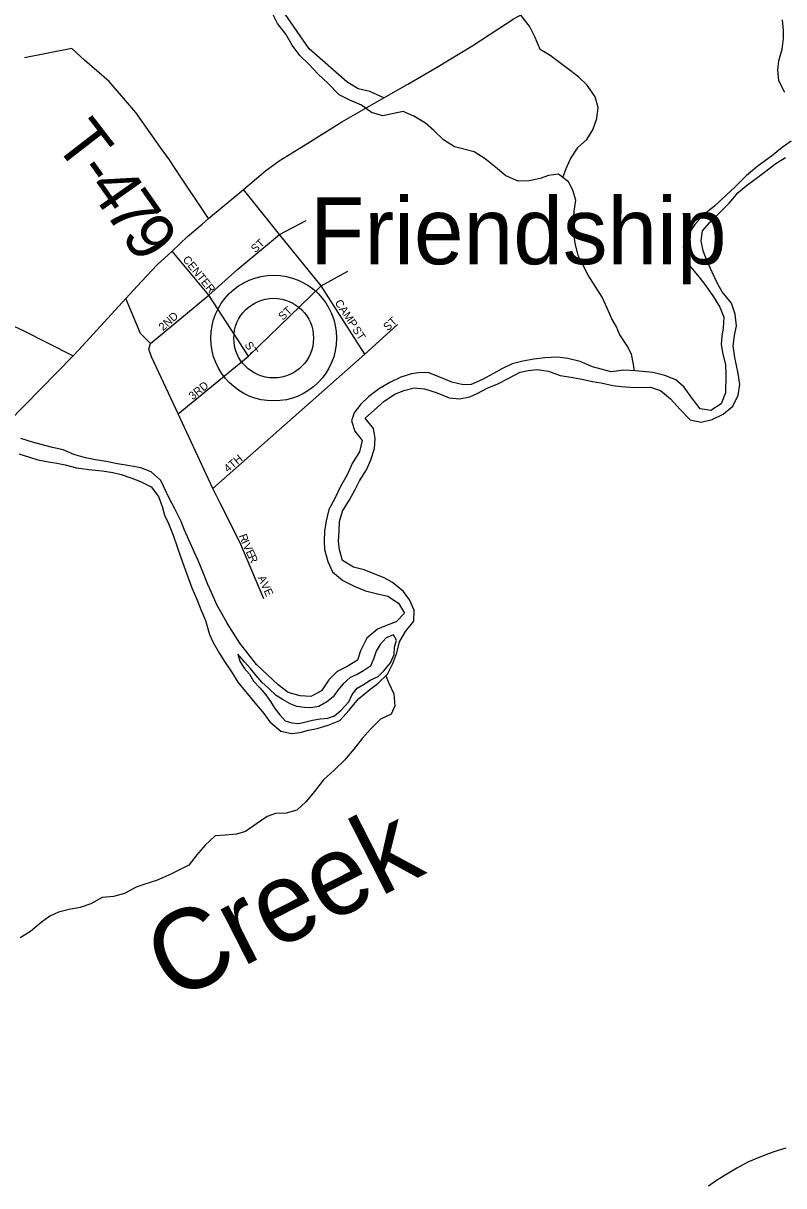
# Model space of a CAD drawing. Extents: x 1624196 to 2029251, y 146837 to 440034.
# Drawn here: x 1797433 to 1802184, y 249407 to 256671 of the extents above; entities that cross this region are included whole.
import ezdxf

# ---------------------------------------------------------------- set-up
doc = ezdxf.new("R2010")
doc.units = 0
for name, color, linetype in [('GM_X_Major_River', 7, 'Continuous'), ('GM_X_Minor_River', 7, 'Continuous'), ('GM_X_Minor_River_Text', 7, 'Continuous'), ('GM_X_State_Route', 7, 'Continuous'), ('GM_X_Township_Road', 7, 'Continuous'), ('GM_X_Township_Road_Text', 7, 'Continuous'), ('GM_X_Township_Subdivision', 7, 'Continuous'), ('GM_X_Township_Subdivision_Text', 7, 'Continuous'), ('GM_X_Unincorporated', 7, 'Continuous'), ('GM_X_Unincorporated_Location', 7, 'Continuous'), ('GM_X_Unincorporated_Text', 7, 'Continuous'), ('GM_X_US_Route', 7, 'Continuous')]:
    doc.layers.add(name, color=color, linetype=linetype)

msp = doc.modelspace()

# ---------------------------------------------------------------- linework, layer by layer
at = {"layer": 'GM_X_Major_River'}
for points in [[(1802230.4, 255934.3), (1802174.1, 255894.5), (1802107.7, 255840.8), (1802025.2, 255779.1), (1801950.8, 255719.4), (1801880.2, 255649.6), (1801821.8, 255593.8), (1801753.3, 255530.1), (1801676.9, 255468.4), (1801628.4, 255412.5), (1801577.9, 255340.6), (1801555.4, 255276.5), (1801576.9, 255202.2), (1801602.6, 255147.8), (1801656.1, 255083.3), (1801697.8, 255030.9), (1801745.3, 254962.3), (1801784.9, 254895.9), (1801810.5, 254833.5), (1801806, 254767.3), (1801797.6, 254715.2), (1801793.2, 254663.1), (1801804.8, 254602.8), (1801820.4, 254538.5), (1801821.9, 254474.3), (1801821.1, 254361.9), (1801792.6, 254291.9), (1801728.3, 254250.2), (1801662.3, 254260.6), (1801614.7, 254323.1), (1801561.2, 254397.7), (1801509.5, 254442.2), (1801441.7, 254470.7), (1801365.8, 254489.2), (1801257.8, 254498), (1801185.8, 254502.4), (1801105.7, 254492.9), (1801043.8, 254509.4), (1800989.8, 254523.8), (1800912, 254556.4), (1800836.1, 254576.9), (1800770.2, 254583.4), (1800692.1, 254579.9), (1800622, 254572.3), (1800553.9, 254558.7), (1800487.7, 254543.1), (1800423.5, 254511.4), (1800371.2, 254481.6), (1800302.9, 254443.9), (1800230.7, 254414.3), (1800180.6, 254410.6), (1800110.7, 254429.1), (1800046.9, 254455.6), (1799967.1, 254486.2), (1799917.1, 254488.6), (1799859, 254480.9), (1799792.8, 254459.3), (1799722.5, 254425.6), (1799658.2, 254387.9), (1799591.8, 254338.2), (1799541.5, 254290.3), (1799501.1, 254236.4), (1799482.7, 254186.4), (1799504.2, 254122)], [(1799426.7, 253622.9), (1799471.2, 253692.9), (1799505.7, 253756.9), (1799534.1, 253810.9), (1799576.6, 253880.8), (1799605, 253942.8), (1799627.5, 254012.9), (1799632, 254075.1), (1799620.4, 254139.4), (1799568.9, 254203.9), (1799625.2, 254253.7), (1799687.7, 254309.5), (1799754, 254353.2), (1799810.2, 254376.9), (1799874.3, 254392.5), (1799940.3, 254386.1), (1800012.2, 254363.5), (1800094, 254330.9), (1800158, 254324.5), (1800222.1, 254336.1), (1800272.3, 254359.9), (1800330.6, 254389.6), (1800398.8, 254417.2), (1800463.1, 254450.9), (1800537.4, 254490.6), (1800587.5, 254500.3), (1800643.6, 254508), (1800715.5, 254497.5), (1800787.4, 254468.9), (1800855.3, 254458.4), (1800923.3, 254446), (1800989.2, 254431.5), (1801043.2, 254423.1), (1801117.1, 254406.6), (1801169.1, 254400.2), (1801223.1, 254397.9), (1801285.1, 254395.5), (1801351.1, 254397), (1801415, 254376.6), (1801476.7, 254324), (1801536.2, 254257.4), (1801599.8, 254192.8), (1801667.7, 254178.3), (1801737.9, 254193.9), (1801806.2, 254227.6), (1801866.5, 254277.4), (1801899.1, 254347.4), (1801909.5, 254413.5), (1801900, 254481.8), (1801888.4, 254532), (1801878.7, 254582.2), (1801869.2, 254654.5), (1801877.7, 254720.7), (1801890.1, 254780.8), (1801880.6, 254853.1), (1801857.1, 254921.5), (1801799.6, 254992.1), (1801769.9, 255044.4), (1801736.4, 255114.9), (1801706.9, 255183.3), (1801681.3, 255249.6), (1801667.8, 255311.9), (1801676.2, 255374.1), (1801736.7, 255441.9), (1801787.1, 255489.7), (1801843.5, 255547.5), (1801900, 255613.4), (1801950.3, 255655.2), (1802014.7, 255702.9), (1802065, 255740.7), (1802135.4, 255794.5), (1802195.7, 255832.2)], [(1799504.2, 254122), (1799549.9, 254063.6), (1799533.4, 253993.4), (1799490.8, 253923.5), (1799456.3, 253849.5), (1799415.8, 253775.5), (1799379.2, 253701.5), (1799342.7, 253633.5), (1799326.2, 253561.4), (1799315.7, 253497.2), (1799313.3, 253433.1), (1799314.9, 253382.9), (1799336.4, 253308.5), (1799365.9, 253242.1), (1799429.6, 253189.5), (1799501.4, 253152.9), (1799571.2, 253124.4), (1799647.1, 253105.9), (1799711, 253091.4), (1799776.8, 253046.8), (1799814.3, 252984.4), (1799761.9, 252930.5), (1799695.7, 252904.9), (1799645.5, 252885.1), (1799579.1, 252829.4), (1799540.5, 252749.4), (1799522.1, 252691.3), (1799455.8, 252651.6), (1799393.5, 252619.9), (1799343.1, 252568.1), (1799296.6, 252500.1), (1799230.3, 252464.4), (1799162.3, 252468.9), (1799088.4, 252489.4), (1799024.7, 252536), (1798959.2, 252598.6), (1798889.6, 252663.3), (1798838, 252729.8), (1798786.5, 252796.4), (1798746.9, 252860.8), (1798707.3, 252921.3), (1798675.7, 252977.7), (1798642.1, 253036.1), (1798608.6, 253114.5), (1798587, 253164.9), (1798559.5, 253233.2), (1798526, 253313.7), (1798502.4, 253364), (1798474.8, 253424.4), (1798441.3, 253502.9), (1798419.7, 253557.2), (1798380.2, 253635.7), (1798344.7, 253704.1), (1798291.4, 253812.8), (1798231.8, 253867.4), (1798167.9, 253891.9), (1798098, 253904.4), (1798022, 253916.9), (1797950.1, 253931.4), (1797884.2, 253941.9), (1797822.2, 253956.3), (1797748.3, 253976.9), (1797682.5, 254005.4), (1797614.6, 254019.9), (1797544.7, 254038.4), (1797490.7, 254052.8), (1797416.8, 254075.3)], [(1797404.2, 253981.1), (1797472.1, 253958.6), (1797524, 253942.2), (1797589.9, 253929.7), (1797641.9, 253921.4), (1797693.8, 253911), (1797765.7, 253892.5), (1797841.7, 253881.9), (1797925.7, 253873.4), (1797991.6, 253862.9), (1798043.6, 253850.5), (1798111.5, 253828), (1798165.3, 253807.6), (1798231.1, 253775.1), (1798278.7, 253714.6), (1798300.3, 253650.3), (1798315.9, 253598), (1798339.6, 253545.7), (1798369.1, 253471.2), (1798392.6, 253404.9), (1798418.1, 253332.5), (1798435.7, 253280.2), (1798486.8, 253143.4), (1798514.3, 253077), (1798541.9, 253008.6), (1798571.4, 252938.2), (1798596.8, 252851.8), (1798618.4, 252801.5), (1798660, 252733), (1798689.6, 252682.6), (1798737.1, 252612.1), (1798772.7, 252553.7), (1798879.9, 252424.6), (1798935.4, 252358), (1798973.1, 252305.6), (1799042.7, 252246.9), (1799108.6, 252232.5), (1799162.7, 252238.2), (1799214.8, 252253.9), (1799268.9, 252263.5), (1799337.1, 252285.2), (1799411.4, 252314.8), (1799469.9, 252378.6), (1799528.4, 252448.5), (1799598.8, 252508.2), (1799649.1, 252546), (1799709.6, 252603.8), (1799742.1, 252669.8), (1799766.6, 252737.9), (1799783.1, 252806), (1799821.5, 252870), (1799874, 252933.9), (1799874.5, 253004.1), (1799847, 253068.4), (1799809.3, 253120.9), (1799739.7, 253175.5), (1799687.8, 253205.9), (1799630, 253228.4), (1799562.1, 253254.9), (1799496.2, 253271.4), (1799426.5, 253313.9), (1799408.9, 253380.3), (1799403.3, 253434.5), (1799405.8, 253496.7), (1799408.2, 253556.9), (1799426.7, 253622.9)], [(1799199, 252305.4), (1799239.1, 252315.2), (1799287.2, 252324.9), (1799335.3, 252328.6), (1799377.4, 252342.4), (1799419.7, 252378.3), (1799466.1, 252430.2), (1799488.4, 252476.2), (1799518.7, 252516.2), (1799558.9, 252540), (1799601.1, 252565.8), (1799649.3, 252589.6), (1799687.6, 252627.5), (1799728, 252675.4), (1799750.4, 252725.5), (1799752.7, 252771.6), (1799765, 252815.7), (1799745.2, 252849.9), (1799701, 252830.2), (1799662.7, 252788.2), (1799638.4, 252748.3), (1799624.1, 252704.2), (1799601.7, 252654.1), (1799559.5, 252624.3), (1799519.3, 252602.5), (1799475.1, 252582.7), (1799430.8, 252542.8), (1799398.5, 252502.9), (1799368.2, 252462.9), (1799328, 252429), (1799315.1, 252421.6)], [(1799315.1, 252421.6), (1799279.7, 252401.2), (1799229.6, 252393.5), (1799189.6, 252395.8), (1799141.6, 252402.1), (1799099.7, 252418.4), (1799055.8, 252442.8), (1799014, 252471.2), (1798968.2, 252513.6), (1798924.4, 252554), (1798888.7, 252594.4), (1798852.9, 252638.8), (1798815.2, 252681.2), (1798773.5, 252727.6), (1798785.2, 252685.4), (1798812.9, 252641), (1798846.7, 252602.7), (1798872.4, 252560.4), (1798910.2, 252518), (1798947.9, 252473.6), (1798977.7, 252433.3), (1799005.4, 252388.9), (1799035.1, 252348.6), (1799068.9, 252312.2), (1799110.9, 252299.9), (1799154.9, 252295.6), (1799199, 252305.4)], [(1802197.8, 249642.3), (1802121.6, 249618.7), (1802071.5, 249601), (1802013.3, 249577.3), (1801959.1, 249553.5), (1801890.8, 249517.9), (1801818.4, 249474.2)], [(1801818.4, 249474.2), (1801764.2, 249440.4), (1801713.9, 249404.6)]]:
    msp.add_lwpolyline(points, dxfattribs=at)
at = {"layer": 'GM_X_Minor_River'}
for points in [[(1801250.9, 254498.4), (1801245.9, 254538.6), (1801232.3, 254602.9), (1801206.7, 254655.2), (1801161.1, 254723.8), (1801139.4, 254774.1), (1801109.7, 254824.5), (1801082.1, 254890.9), (1801050.5, 254959.3), (1801007, 255027.8), (1800961.4, 255096.4), (1800927.8, 255164.8), (1800900.1, 255219.2), (1800880.6, 255295.6), (1800871.1, 255367.9), (1800871.5, 255424.1), (1800874, 255496.3), (1800884.4, 255564.5), (1800866.9, 255628.8), (1800839.2, 255679.2), (1800777.4, 255727.8), (1800715.3, 255720.1), (1800663.1, 255700.4), (1800593, 255686.8), (1800524.9, 255683.2), (1800447.1, 255717.8), (1800395.3, 255760.3), (1800319.6, 255823), (1800249.9, 255867.6), (1800185.9, 255884), (1800128, 255898.4), (1800058.2, 255943), (1799998.5, 255999.6), (1799946.8, 256046.1), (1799873, 256090.7), (1799807.1, 256119.2), (1799737, 256105.6), (1799678.8, 256091.9), (1799608.9, 256112.4), (1799545.2, 256159), (1799473.3, 256189.6), (1799407.5, 256224.1), (1799335.9, 256296.8), (1799276.2, 256353.4), (1799216.6, 256414), (1799160.9, 256468.5), (1799113.2, 256533), (1799073.7, 256601.5), (1799022.1, 256668.1), (1798988.5, 256736.5)], [(1800805.1, 255706), (1800825.7, 255763.6), (1800852.1, 255823.6), (1800900.7, 255895.6), (1800955, 255943.4), (1800991.5, 256005.4), (1801016, 256075.5), (1801024.4, 256143.6), (1801006.9, 256210), (1800955.3, 256284.6), (1800903.6, 256333.1), (1800849.8, 256375.6), (1800792, 256420.1), (1800724.3, 256468.7), (1800662.5, 256507.2), (1800631, 256581.7), (1800595.4, 256652.1), (1800541.8, 256720.7)], [(1802192.1, 256238.6), (1802154.6, 256311.1), (1802147, 256379.4), (1802153.4, 256435.6), (1802173.9, 256509.7), (1802182.4, 256575.9), (1802182.7, 256628.1), (1802177.1, 256692.4)], [(1799699.1, 252593.9), (1799717.1, 252547), (1799748.7, 252480.6), (1799754.2, 252406.3), (1799731.8, 252354.2), (1799665.6, 252322.5), (1799607.1, 252264.7), (1799550.6, 252200.8), (1799498.1, 252134.9), (1799439.6, 252067), (1799377.1, 252005.2), (1799306.7, 251941.4), (1799252.1, 251869.5), (1799197.6, 251805.6), (1799141.2, 251753.8), (1799075, 251736.1), (1799009, 251732.5), (1798956.8, 251714.8), (1798890.4, 251669), (1798822, 251621.3), (1798765.9, 251603.6), (1798695.8, 251598), (1798631.7, 251594.4), (1798569.2, 251534.6), (1798516.8, 251474.7), (1798468.3, 251410.8), (1798418.1, 251385), (1798349.8, 251351.3), (1798265.4, 251313.7), (1798193.2, 251292), (1798139, 251272.3), (1798064.7, 251232.6), (1797996.5, 251215), (1797926.4, 251207.4), (1797854.1, 251167.7), (1797787.8, 251146), (1797719.7, 251132.4), (1797653.5, 251116.8), (1797599.3, 251091), (1797545, 251051.2), (1797478.5, 250995.4), (1797414.2, 250955.7)]]:
    msp.add_lwpolyline(points, dxfattribs=at)
at = {"layer": 'GM_X_State_Route'}
msp.add_lwpolyline([(1796782.8, 254991.5), (1796864.3, 254974.5), (1796936.8, 254958.2), (1797017.5, 254932.8), (1797217.9, 254849.3), (1797428.6, 254752.2), (1797744.3, 254591.9)], dxfattribs=at)
at = {"layer": 'GM_X_Township_Road'}
for points in [[(1799686.7, 256204), (1799599.1, 256244.1), (1799525.5, 256260.3), (1799454.1, 256304.7), (1799218.3, 256510.3), (1799069.6, 256728.2)], [(1798590, 255450.4), (1798553.4, 255506.8), (1798418.2, 255709.7), (1798346.8, 255817.8), (1798291.3, 255893.9), (1798136.8, 256113.7), (1797969.7, 256305.9), (1797815.2, 256439.6), (1797736.9, 256512.7), (1797440.3, 256454.2)]]:
    msp.add_lwpolyline(points, dxfattribs=at)
at = {"layer": 'GM_X_Township_Subdivision'}
for points in [[(1799568, 254602.9), (1799293.4, 255030.6), (1799034, 255349.9), (1798809.6, 255631.5)], [(1798228.7, 254669.1), (1798591.6, 254970.8), (1798774.5, 255133.5), (1799034, 255349.9), (1799201.3, 255437.7)], [(1798840.6, 254590.9), (1798591.6, 254970.8), (1798362.5, 255247.6)], [(1798401.7, 254229.7), (1798840.6, 254590.9), (1799293.4, 255030.6), (1799461.8, 255120.7)], [(1798663.5, 253671.7), (1798617.9, 253762.9), (1798401.7, 254229.7), (1798233.1, 254587.4), (1798216.8, 254635), (1798228.7, 254669.1), (1798166.3, 254731.6), (1798074.1, 254950.2)], [(1798617.9, 253762.9), (1799568, 254602.9), (1799770.4, 254787.5)], [(1798936.1, 253074), (1798785.5, 253427.8), (1798663.5, 253671.7)]]:
    msp.add_lwpolyline(points, dxfattribs=at)
at = {"layer": 'GM_X_Unincorporated'}
for radius in [392.8, 249]:
    msp.add_circle((1798997.5, 254703.4), radius, dxfattribs=at)
at = {"layer": 'GM_X_Unincorporated_Location'}
msp.add_line((1798997.5, 254703.4), (1798997.5, 254703.4), dxfattribs=at)
at = {"layer": 'GM_X_US_Route'}
for points in [[(1798550.3, 255416.2), (1798590, 255450.4), (1798809.6, 255631.5), (1798946.8, 255747.8), (1799031.7, 255810.6), (1799112.7, 255860.2), (1799210.7, 255921.7), (1799422.7, 256053.7), (1799686.7, 256204), (1799836, 256290.6), (1800013.8, 256394.6), (1800241, 256532.1), (1800500.6, 256700.1), (1800893.8, 256917.8), (1800946.9, 256943.8)], [(1797779.8, 254630.5), (1798074.1, 254950.2), (1798170.7, 255057.3), (1798268.8, 255161.3), (1798362.5, 255247.6), (1798459.4, 255338.1), (1798550.3, 255416.2)], [(1796187.8, 253086.5), (1796300.5, 253197.6), (1796425.4, 253313.3), (1796895.4, 253743.7), (1797160.1, 253993.3), (1797340.4, 254180.2), (1797744.3, 254591.9), (1797779.8, 254630.5)]]:
    msp.add_lwpolyline(points, dxfattribs=at)

# ---------------------------------------------------------------- texts
at = {"layer": 'GM_X_Minor_River_Text'}
msp.add_text('Creek', height=500.04, rotation=27.00351, dxfattribs=at).set_placement((1798369.7, 250552.3))
at = {"layer": 'GM_X_Township_Road_Text'}
for s, rotation, p in [('T', 307.73347, (1797621.6, 255919.9)), ('-', 305.64975, (1797757.2, 255744.7)), ('4', 305.13207, (1797828.6, 255645.2)), ('7', 304.88523, (1797934.8, 255494.3)), ('9', 304.83322, (1798040.4, 255342.8))]:
    msp.add_text(s, height=300, rotation=rotation, dxfattribs=at).set_placement(p)
at = {"layer": 'GM_X_Township_Subdivision_Text'}
for s, rotation, p in [('ST', 42.50715, (1798882.9, 255233.8)), ('CENTER', 308.99145, (1798425.8, 255193.2)), ('ST', 42.50715, (1799054.5, 254811.4)), ('CAMP', 303.69007, (1799376.7, 254924.1)), ('2ND', 41.986, (1798306.6, 254745.5)), ('ST', 42.50715, (1799710.1, 254745.4)), ('ST', 302.73208, (1799486.8, 254756.7)), ('ST', 304.70215, (1798813.4, 254660.2)), ('3RD', 38.99144, (1798491.8, 254314.6)), ('4TH', 40.10303, (1798711.7, 253861.3)), ('R', 289.66363, (1798779.5, 253469.6)), ('I', 293.28937, (1798794.1, 253429.1)), ('V', 294.89938, (1798803.4, 253407.5)), ('E', 295.01257, (1798821.9, 253367.5)), ('R', 295.0145, (1798836.8, 253335.6)), ('AVE', 293.964, (1798897.9, 253206.7))]:
    msp.add_text(s, height=50, rotation=rotation, dxfattribs=at).set_placement(p)
at = {"layer": 'GM_X_Unincorporated_Text'}
msp.add_text('Friendship', height=417, rotation=0.00001, dxfattribs=at).set_placement((1799223.7, 255165))

doc.saveas('drawing.dxf')
